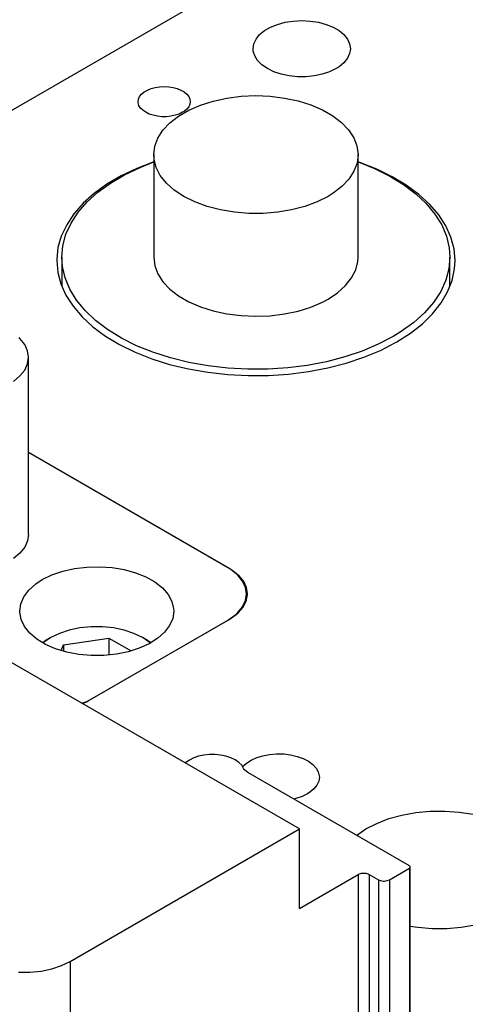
# Model space of a CAD drawing. Header units: inches. Extents: x 3 to 289, y 4 to 291.
# Tile 484 of 634: x 74.86 to 76.58, y 278.72 to 282.51. Entities that reach past the tile are written whole.
import ezdxf

# ---------------------------------------------------------------- set-up
doc = ezdxf.new("R2010")
doc.units = ezdxf.units.IN
doc.header["$LTSCALE"] = 0.5
doc.header["$MEASUREMENT"] = 0
doc.layers.add('STR_INS', color=8, linetype='Continuous')

msp = doc.modelspace()

# ---------------------------------------------------------------- linework, layer by layer
at = {"layer": 'STR_INS', "color": 132, "linetype": 'Continuous'}
for p, q in [((74.8025, 282.1469), (76.655, 283.2164)), ((75.8042, 282.4695), (75.8273, 282.4828)), ((75.8273, 282.4828), (75.8541, 282.4937)), ((75.8541, 282.4937), (75.8837, 282.5016)), ((75.8837, 282.5016), (75.9153, 282.5065)), ((75.9153, 282.5065), (75.9478, 282.5082)), ((75.9478, 282.5082), (75.9804, 282.5065)), ((75.9804, 282.5065), (76.012, 282.5016)), ((76.012, 282.5016), (76.0416, 282.4937)), ((76.0416, 282.4937), (76.0684, 282.4828)), ((76.0684, 282.4828), (76.0915, 282.4695)), ((75.7717, 282.4369), (75.7855, 282.454)), ((75.7855, 282.454), (75.8042, 282.4695)), ((76.0915, 282.4695), (76.1102, 282.454)), ((76.1102, 282.454), (76.124, 282.4369)), ((75.7603, 282.3999), (75.7632, 282.4187)), ((75.7632, 282.4187), (75.7717, 282.4369)), ((76.124, 282.4369), (76.1325, 282.4187)), ((76.1325, 282.4187), (76.1353, 282.3999)), ((75.7611, 282.3905), (75.7603, 282.3999)), ((75.7667, 282.3719), (75.7611, 282.3905)), ((75.7779, 282.3542), (75.7667, 282.3719)), ((76.1325, 282.3811), (76.124, 282.3629)), ((76.1353, 282.3999), (76.1325, 282.3811)), ((75.7943, 282.3378), (75.7779, 282.3542)), ((75.8153, 282.3234), (75.7943, 282.3378)), ((76.1102, 282.3458), (76.0915, 282.3303)), ((76.124, 282.3629), (76.1102, 282.3458)), ((75.8403, 282.3112), (75.8153, 282.3234)), ((75.8686, 282.3018), (75.8403, 282.3112)), ((75.8993, 282.2953), (75.8686, 282.3018)), ((75.9315, 282.2921), (75.8993, 282.2953)), ((75.9964, 282.2953), (75.9642, 282.2921)), ((76.0271, 282.3018), (75.9964, 282.2953)), ((76.0554, 282.3112), (76.0271, 282.3018)), ((76.0804, 282.3234), (76.0554, 282.3112)), ((76.0915, 282.3303), (76.0804, 282.3234)), ((75.9642, 282.2921), (75.9315, 282.2921)), ((75.3231, 282.2156), (75.3305, 282.2248)), ((75.3305, 282.2248), (75.3405, 282.2331)), ((75.3405, 282.2331), (75.3529, 282.2402)), ((75.3529, 282.2402), (75.3673, 282.246)), ((75.3673, 282.246), (75.3831, 282.2503)), ((75.3831, 282.2503), (75.4001, 282.2529)), ((75.4001, 282.2529), (75.4175, 282.2538)), ((75.4175, 282.2538), (75.435, 282.2529)), ((75.435, 282.2529), (75.4519, 282.2503)), ((75.4519, 282.2503), (75.4678, 282.246)), ((75.4678, 282.246), (75.4821, 282.2402)), ((75.4821, 282.2402), (75.4945, 282.2331)), ((75.4945, 282.2331), (75.5046, 282.2248)), ((75.5046, 282.2248), (75.512, 282.2156)), ((75.317, 282.1958), (75.3185, 282.2059)), ((75.3174, 282.1907), (75.317, 282.1958)), ((75.3204, 282.1808), (75.3174, 282.1907)), ((75.3185, 282.2059), (75.3231, 282.2156)), ((75.3264, 282.1713), (75.3204, 282.1808)), ((75.512, 282.2156), (75.5165, 282.2059)), ((75.5165, 282.1857), (75.512, 282.1759)), ((75.5165, 282.2059), (75.518, 282.1958)), ((75.518, 282.1958), (75.5165, 282.1857)), ((75.3352, 282.1625), (75.3264, 282.1713)), ((75.3465, 282.1548), (75.3352, 282.1625)), ((75.3599, 282.1483), (75.3465, 282.1548)), ((75.375, 282.1432), (75.3599, 282.1483)), ((75.3915, 282.1397), (75.375, 282.1432)), ((75.46, 282.1432), (75.4435, 282.1397)), ((75.4752, 282.1483), (75.46, 282.1432)), ((75.4886, 282.1548), (75.4752, 282.1483)), ((75.4945, 282.1585), (75.4886, 282.1548)), ((75.5046, 282.1668), (75.4945, 282.1585)), ((75.512, 282.1759), (75.5046, 282.1668)), ((75.4088, 282.138), (75.3915, 282.1397)), ((75.4263, 282.138), (75.4088, 282.138)), ((75.4435, 282.1397), (75.4263, 282.138)), ((75.3774, 281.9639), (75.3122, 281.9388)), ((76.1723, 281.9613), (76.1648, 281.9639)), ((76.2369, 281.9357), (76.1723, 281.9613)), ((75.3122, 281.9388), (75.2519, 281.9099)), ((76.2967, 281.9065), (76.2369, 281.9357)), ((75.197, 281.8777), (75.148, 281.8424)), ((75.2519, 281.9099), (75.197, 281.8777)), ((76.3509, 281.8739), (76.2967, 281.9065)), ((75.148, 281.8424), (75.1055, 281.8044)), ((76.3992, 281.8383), (76.3509, 281.8739)), ((76.4409, 281.8), (76.3992, 281.8383)), ((75.1055, 281.8044), (75.07, 281.7641)), ((76.4757, 281.7594), (76.4409, 281.8)), ((75.07, 281.7641), (75.0418, 281.7219)), ((76.5031, 281.7171), (76.4757, 281.7594)), ((75.0418, 281.7219), (75.0211, 281.6782)), ((76.5228, 281.6733), (76.5031, 281.7171)), ((75.0211, 281.6782), (75.0083, 281.6336)), ((76.5348, 281.6286), (76.5228, 281.6733)), ((75.0083, 281.6336), (75.0034, 281.5885)), ((76.5388, 281.5834), (76.5348, 281.6286)), ((75.0034, 281.5885), (75.0034, 281.5834)), ((75.0034, 281.5834), (75.0074, 281.5382)), ((76.5369, 281.5521), (76.5388, 281.5834)), ((75.0074, 281.5382), (75.0193, 281.4935)), ((76.5273, 281.5072), (76.5369, 281.5521)), ((76.51, 281.4631), (76.5273, 281.5072)), ((75.0193, 281.4935), (75.0391, 281.4498)), ((76.4849, 281.4202), (76.51, 281.4631)), ((75.0391, 281.4498), (75.0665, 281.4074)), ((76.4523, 281.3791), (76.4849, 281.4202)), ((75.0665, 281.4074), (75.1012, 281.3669)), ((75.1012, 281.3669), (75.1429, 281.3286)), ((76.4127, 281.3401), (76.4523, 281.3791)), ((75.1429, 281.3286), (75.1912, 281.2929)), ((76.3664, 281.3036), (76.4127, 281.3401)), ((75.1912, 281.2929), (75.2455, 281.2603)), ((76.3095, 281.2675), (76.3139, 281.27)), ((76.3139, 281.27), (76.3664, 281.3036)), ((75.2455, 281.2603), (75.3053, 281.2311)), ((75.3053, 281.2311), (75.3699, 281.2055)), ((76.1874, 281.211), (76.251, 281.2374)), ((76.251, 281.2374), (76.3095, 281.2675)), ((75.3699, 281.2055), (75.4387, 281.1839)), ((76.1195, 281.1885), (76.1874, 281.211)), ((75.4387, 281.1839), (75.5109, 281.1664)), ((75.5109, 281.1664), (75.5859, 281.1533)), ((75.897, 281.1462), (75.9735, 281.1559)), ((75.9735, 281.1559), (76.0479, 281.17)), ((76.0479, 281.17), (76.1195, 281.1885)), ((75.5859, 281.1533), (75.6628, 281.1446)), ((75.6628, 281.1446), (75.7408, 281.1405)), ((75.7408, 281.1405), (75.8192, 281.1411)), ((75.8192, 281.1411), (75.897, 281.1462)), ((75.6685, 280.3975), (74.895, 280.8441)), ((75.6784, 280.3914), (75.6685, 280.3975)), ((75.7033, 280.372), (75.6784, 280.3914)), ((75.7067, 280.3688), (75.7033, 280.372)), ((75.7244, 280.3469), (75.7067, 280.3688)), ((75.7352, 280.3236), (75.7244, 280.3469)), ((75.7388, 280.2995), (75.7352, 280.3236)), ((75.734, 280.2717), (75.7387, 280.2957)), ((75.7387, 280.2957), (75.7388, 280.2995)), ((75.7033, 280.227), (75.722, 280.2486)), ((75.722, 280.2486), (75.734, 280.2717)), ((75.6685, 280.2015), (75.6954, 280.22)), ((75.6954, 280.22), (75.7033, 280.227)), ((75.093, 280.1684), (75.052, 280.1598)), ((75.1359, 280.1728), (75.093, 280.1684)), ((75.1241, 279.8872), (75.6685, 280.2015)), ((75.1794, 280.1728), (75.1359, 280.1728)), ((75.2224, 280.1684), (75.1794, 280.1728)), ((75.2633, 280.1598), (75.2224, 280.1684)), ((74.9809, 280.1311), (74.9529, 280.1118)), ((74.9809, 280.1311), (74.9588, 280.1183)), ((75.0143, 280.1473), (74.9809, 280.1311)), ((74.9809, 280.1311), (74.9809, 280.1311)), ((75.052, 280.1598), (75.0143, 280.1473)), ((75.3011, 280.1473), (75.2633, 280.1598)), ((75.3344, 280.1311), (75.3011, 280.1473)), ((75.3565, 280.1183), (75.3344, 280.1311)), ((75.3369, 280.1297), (75.3344, 280.1311)), ((74.948, 280.1118), (74.9588, 280.1183)), ((74.9529, 280.1118), (74.9509, 280.1102)), ((75.0201, 280.0813), (75.0301, 280.1027)), ((75.0301, 280.1027), (75.2044, 280.1296)), ((75.0301, 280.1027), (75.0301, 280.0784)), ((75.2044, 280.1296), (75.2905, 280.0799)), ((75.2044, 280.1296), (75.2044, 280.0639)), ((75.3644, 280.1102), (75.3369, 280.1297)), ((75.3565, 280.1183), (75.3673, 280.1118)), ((75.1023, 279.8773), (75.1185, 279.8841)), ((75.1185, 279.8841), (75.1241, 279.8872)), ((75.7741, 279.6688), (75.7981, 279.6762)), ((75.7981, 279.6762), (75.824, 279.6811)), ((75.824, 279.6811), (75.851, 279.6833)), ((75.851, 279.6833), (75.8782, 279.6828)), ((75.8782, 279.6828), (75.9048, 279.6796)), ((75.9048, 279.6796), (75.9301, 279.6737)), ((75.7201, 279.634), (75.7345, 279.6474)), ((75.7345, 279.6474), (75.7527, 279.6591)), ((75.7527, 279.6591), (75.7741, 279.6688)), ((75.9301, 279.6737), (75.9532, 279.6654)), ((75.9532, 279.6654), (75.9735, 279.6549)), ((75.9735, 279.6549), (75.9903, 279.6425)), ((75.9903, 279.6425), (76.0032, 279.6286)), ((76.0032, 279.6286), (76.0116, 279.6137)), ((76.0116, 279.6137), (76.0155, 279.5981)), ((76.0063, 279.5624), (75.9948, 279.5481)), ((76.0133, 279.5776), (76.0063, 279.5624)), ((76.0157, 279.5932), (76.0133, 279.5776)), ((76.0155, 279.5981), (76.0157, 279.5932)), ((75.9699, 279.5294), (75.9491, 279.5193)), ((75.9792, 279.5352), (75.9699, 279.5294)), ((75.9948, 279.5481), (75.9792, 279.5352)), ((75.9255, 279.5115), (75.9166, 279.5093)), ((75.9491, 279.5193), (75.9255, 279.5115))]:
    msp.add_line(p, q, dxfattribs=at)
at = {"layer": 'STR_INS', "color": 96, "linetype": 'Continuous'}
for p, q in [((75.7142, 282.2166), (75.7701, 282.219)), ((75.7701, 282.219), (75.8261, 282.2167)), ((75.8261, 282.2167), (75.8809, 282.2099)), ((75.5129, 282.1633), (75.5577, 282.1827)), ((75.5577, 282.1827), (75.6069, 282.1983)), ((75.6069, 282.1983), (75.6594, 282.2096)), ((75.6594, 282.2096), (75.7142, 282.2166)), ((75.8809, 282.2099), (75.9335, 282.1987)), ((75.9335, 282.1987), (75.9828, 282.1833)), ((75.9828, 282.1833), (76.0278, 282.164)), ((75.4732, 282.1403), (75.5129, 282.1633)), ((76.0278, 282.164), (76.0676, 282.1412)), ((76.0676, 282.1412), (76.1014, 282.1153)), ((75.4128, 282.086), (75.4397, 282.1144)), ((75.4397, 282.1144), (75.4732, 282.1403)), ((76.1014, 282.1153), (76.1285, 282.087)), ((75.3933, 282.0556), (75.4128, 282.086)), ((76.1285, 282.087), (76.1483, 282.0567)), ((75.3814, 282.024), (75.3933, 282.0556)), ((76.1483, 282.0567), (76.1605, 282.0251)), ((75.3774, 281.9917), (75.3814, 282.024)), ((75.3774, 281.9917), (75.3774, 281.5963)), ((75.3785, 281.9747), (75.3774, 281.9917)), ((76.1605, 282.0251), (76.1648, 281.9928)), ((76.1648, 281.9917), (76.1608, 281.9594)), ((76.1648, 281.9928), (76.1648, 281.9917)), ((76.1648, 281.5963), (76.1648, 281.9917)), ((75.3244, 281.9427), (75.3774, 281.9635)), ((75.3866, 281.9426), (75.3785, 281.9747)), ((76.1608, 281.9594), (76.1489, 281.9277)), ((76.1648, 281.9635), (76.2283, 281.9381)), ((75.2107, 281.8823), (75.2648, 281.9142)), ((75.2648, 281.9142), (75.3244, 281.9427)), ((75.4026, 281.9116), (75.3866, 281.9426)), ((76.1489, 281.9277), (76.1293, 281.8974)), ((76.2283, 281.9381), (76.287, 281.909)), ((75.1625, 281.8474), (75.2107, 281.8823)), ((75.4261, 281.8822), (75.4026, 281.9116)), ((75.4565, 281.855), (75.4261, 281.8822)), ((76.1293, 281.8974), (76.1025, 281.869)), ((76.287, 281.909), (76.3402, 281.8766)), ((76.3402, 281.8766), (76.3873, 281.8411)), ((75.1209, 281.8098), (75.1625, 281.8474)), ((75.4934, 281.8306), (75.4565, 281.855)), ((76.0689, 281.843), (76.0495, 281.8309)), ((76.1025, 281.869), (76.0689, 281.843)), ((76.3873, 281.8411), (76.4277, 281.8031)), ((75.0861, 281.7699), (75.1209, 281.8098)), ((75.5358, 281.8094), (75.4934, 281.8306)), ((75.5831, 281.792), (75.5358, 281.8094)), ((76.0071, 281.8097), (75.9599, 281.7922)), ((76.0495, 281.8309), (76.0071, 281.8097)), ((76.4277, 281.8031), (76.4612, 281.7629)), ((75.0588, 281.7281), (75.0861, 281.7699)), ((75.6341, 281.7786), (75.5831, 281.792)), ((75.688, 281.7695), (75.6341, 281.7786)), ((75.7435, 281.7649), (75.688, 281.7695)), ((75.7996, 281.765), (75.7435, 281.7649)), ((75.8551, 281.7696), (75.7996, 281.765)), ((75.9089, 281.7788), (75.8551, 281.7696)), ((75.9599, 281.7922), (75.9089, 281.7788)), ((76.4612, 281.7629), (76.4873, 281.7208)), ((75.039, 281.685), (75.0588, 281.7281)), ((76.4873, 281.7208), (76.5058, 281.6775)), ((75.027, 281.6409), (75.039, 281.685)), ((76.5058, 281.6775), (76.5164, 281.6332)), ((75.023, 281.5963), (75.027, 281.6409)), ((76.5164, 281.6332), (76.5191, 281.5963)), ((75.023, 281.5963), (75.023, 281.4837)), ((75.0255, 281.5614), (75.023, 281.5963)), ((75.3774, 281.5963), (75.3814, 281.564)), ((76.1557, 281.5478), (76.1637, 281.5798)), ((76.1637, 281.5798), (76.1648, 281.5963)), ((76.5191, 281.5963), (76.5151, 281.5517)), ((76.5191, 281.4837), (76.5191, 281.5963)), ((75.0357, 281.5172), (75.0255, 281.5614)), ((75.3814, 281.564), (75.3933, 281.5323)), ((76.1399, 281.5167), (76.1557, 281.5478)), ((76.5151, 281.5517), (76.5032, 281.5076)), ((75.0538, 281.4738), (75.0357, 281.5172)), ((75.3933, 281.5323), (75.4128, 281.502)), ((75.4128, 281.502), (75.4397, 281.4736)), ((76.1165, 281.4873), (76.1399, 281.5167)), ((76.5032, 281.5076), (76.4834, 281.4644)), ((75.0795, 281.4317), (75.0538, 281.4738)), ((75.4397, 281.4736), (75.4732, 281.4476)), ((76.0495, 281.4356), (76.0862, 281.46)), ((76.0862, 281.46), (76.1165, 281.4873)), ((76.4834, 281.4644), (76.456, 281.4227)), ((75.1127, 281.3913), (75.0795, 281.4317)), ((75.4732, 281.4476), (75.5129, 281.4247)), ((75.5129, 281.4247), (75.5577, 281.4053)), ((75.9828, 281.4047), (76.0278, 281.424)), ((76.0278, 281.424), (76.0495, 281.4356)), ((76.456, 281.4227), (76.4213, 281.3828)), ((75.1528, 281.3532), (75.1127, 281.3913)), ((75.5577, 281.4053), (75.6069, 281.3897)), ((75.6069, 281.3897), (75.6594, 281.3783)), ((75.8809, 281.378), (75.9335, 281.3892)), ((75.9335, 281.3892), (75.9828, 281.4047)), ((76.4213, 281.3828), (76.3796, 281.3452)), ((75.1996, 281.3176), (75.1528, 281.3532)), ((75.6594, 281.3783), (75.7142, 281.3714)), ((75.7142, 281.3714), (75.7701, 281.369)), ((75.7701, 281.369), (75.8261, 281.3712)), ((75.8261, 281.3712), (75.8809, 281.378)), ((76.3796, 281.3452), (76.3315, 281.3102)), ((75.2525, 281.285), (75.1996, 281.3176)), ((76.3315, 281.3102), (76.3, 281.2909)), ((75.3109, 281.2558), (75.2525, 281.285)), ((76.3, 281.2909), (76.2426, 281.261)), ((75.3743, 281.2302), (75.3109, 281.2558)), ((76.1801, 281.2347), (76.1133, 281.2122)), ((76.2426, 281.261), (76.1801, 281.2347)), ((75.4419, 281.2085), (75.3743, 281.2302)), ((75.513, 281.1909), (75.4419, 281.2085)), ((76.0427, 281.1939), (75.9693, 281.1799)), ((76.1133, 281.2122), (76.0427, 281.1939)), ((75.5868, 281.1777), (75.513, 281.1909)), ((75.6627, 281.169), (75.5868, 281.1777)), ((75.7396, 281.1648), (75.6627, 281.169)), ((75.817, 281.1652), (75.7396, 281.1648)), ((75.8938, 281.1703), (75.817, 281.1652)), ((75.9693, 281.1799), (75.8938, 281.1703)), ((76.3342, 279.4476), (76.3877, 279.4572)), ((76.3877, 279.4572), (76.4431, 279.4624)), ((76.4431, 279.4624), (76.4991, 279.463)), ((76.4991, 279.463), (76.5548, 279.459)), ((76.5548, 279.459), (76.6089, 279.4504)), ((76.1952, 279.394), (76.2369, 279.4156)), ((76.2369, 279.4156), (76.2836, 279.4336)), ((76.2836, 279.4336), (76.3342, 279.4476)), ((76.1591, 279.3692), (76.1952, 279.394)), ((76.3951, 279.0138), (76.3662, 279.0181)), ((76.4506, 279.0093), (76.3951, 279.0138)), ((76.5067, 279.0093), (76.4506, 279.0093)), ((76.5622, 279.014), (76.5067, 279.0093)), ((76.616, 279.0231), (76.5622, 279.014))]:
    msp.add_line(p, q, dxfattribs=at)
at = {"layer": 'STR_INS', "color": 6, "linetype": 'Continuous'}
for p, q in [((74.8611, 281.2837), (74.8582, 281.2867)), ((74.8615, 281.2833), (74.861, 281.2838)), ((74.8799, 281.2605), (74.8615, 281.2833)), ((74.8912, 281.2362), (74.8799, 281.2605)), ((74.895, 281.2112), (74.8912, 281.2362)), ((74.8912, 281.1861), (74.895, 281.2112)), ((74.895, 280.5291), (74.895, 281.2112)), ((74.8615, 281.139), (74.8799, 281.1618)), ((74.8799, 281.1618), (74.8912, 281.1861)), ((74.8365, 281.1184), (74.8615, 281.139))]:
    msp.add_line(p, q, dxfattribs=at)
at = {"layer": 'STR_INS', "color": 9, "linetype": 'Continuous'}
for p, q in [((75.6615, 280.4016), (74.895, 280.8441)), ((74.895, 280.5291), (74.8912, 280.5041)), ((74.8799, 280.4798), (74.8615, 280.457)), ((74.8912, 280.5041), (74.8799, 280.4798)), ((74.8615, 280.457), (74.8365, 280.4364)), ((75.0267, 280.387), (75.072, 280.3973)), ((75.072, 280.3973), (75.1196, 280.4031)), ((75.1196, 280.4031), (75.1682, 280.4044)), ((75.1682, 280.4044), (75.2166, 280.4011)), ((75.2166, 280.4011), (75.2634, 280.3933)), ((75.6669, 280.3983), (75.6615, 280.4016)), ((75.6762, 280.3923), (75.6669, 280.3983)), ((74.9477, 280.3544), (74.9849, 280.3725)), ((74.9849, 280.3725), (75.0267, 280.387)), ((75.2634, 280.3933), (75.3073, 280.3812)), ((75.3073, 280.3812), (75.3472, 280.3651)), ((75.3472, 280.3651), (75.382, 280.3454)), ((75.7012, 280.3717), (75.6762, 280.3923)), ((75.7196, 280.3489), (75.7012, 280.3717)), ((74.8961, 280.3142), (74.9225, 280.3378)), ((74.9225, 280.3378), (74.9477, 280.3544)), ((75.382, 280.3454), (75.4108, 280.3227)), ((75.4108, 280.3227), (75.4327, 280.2976)), ((75.7309, 280.3246), (75.7196, 280.3489)), ((75.7347, 280.2995), (75.7309, 280.3246)), ((74.8648, 280.2612), (74.8766, 280.2884)), ((74.8766, 280.2884), (74.8961, 280.3142)), ((75.4327, 280.2976), (75.4473, 280.2708)), ((75.7309, 280.2744), (75.7347, 280.2995)), ((75.7347, 280.2739), (75.7347, 280.2995)), ((74.8608, 280.2332), (74.8648, 280.2612)), ((75.4473, 280.2708), (75.454, 280.243)), ((75.7012, 280.2273), (75.7196, 280.2501)), ((75.7196, 280.2501), (75.7309, 280.2744)), ((74.8609, 280.2294), (74.8608, 280.2332)), ((74.8659, 280.2015), (74.8609, 280.2294)), ((75.4545, 280.2332), (75.4505, 280.2051)), ((75.454, 280.243), (75.4545, 280.2332)), ((75.6669, 280.2006), (75.6938, 280.2204)), ((75.6938, 280.2204), (75.7012, 280.2273)), ((74.8788, 280.1744), (74.8659, 280.2015)), ((74.8992, 280.1488), (74.8788, 280.1744)), ((75.1311, 279.8912), (75.6615, 280.1974)), ((75.4387, 280.1779), (75.4192, 280.1521)), ((75.4505, 280.2051), (75.4387, 280.1779)), ((75.6615, 280.1974), (75.6669, 280.2006)), ((74.9265, 280.1256), (74.8992, 280.1488)), ((75.4192, 280.1521), (75.3928, 280.1285)), ((75.939, 279.3942), (74.7016, 280.1087)), ((74.9601, 280.1052), (74.9265, 280.1256)), ((74.999, 280.0883), (74.9601, 280.1052)), ((75.36, 280.1077), (75.3217, 280.0903)), ((75.3928, 280.1285), (75.36, 280.1077)), ((75.0421, 280.0753), (74.999, 280.0883)), ((75.0884, 280.0665), (75.0421, 280.0753)), ((75.1365, 280.0622), (75.0884, 280.0665)), ((75.1852, 280.0625), (75.1365, 280.0622)), ((75.2332, 280.0674), (75.1852, 280.0625)), ((75.2791, 280.0767), (75.2332, 280.0674)), ((75.3217, 280.0903), (75.2791, 280.0767)), ((75.1006, 279.8783), (75.1189, 279.8851)), ((75.1189, 279.8851), (75.1311, 279.8912)), ((75.5706, 279.6782), (75.5502, 279.6739)), ((75.5921, 279.6805), (75.5706, 279.6782)), ((75.6139, 279.6805), (75.5921, 279.6805)), ((75.6353, 279.6783), (75.6139, 279.6805)), ((75.6558, 279.674), (75.6353, 279.6783)), ((75.5006, 279.6499), (75.4989, 279.6484)), ((75.5146, 279.6595), (75.5006, 279.6499)), ((75.5313, 279.6676), (75.5146, 279.6595)), ((75.5502, 279.6739), (75.5313, 279.6676)), ((75.6747, 279.6677), (75.6558, 279.674)), ((75.6914, 279.6597), (75.6747, 279.6677)), ((75.7054, 279.65), (75.6914, 279.6597)), ((75.7164, 279.6391), (75.7054, 279.65)), ((75.7238, 279.6273), (75.7164, 279.6391)), ((75.7275, 279.6215), (75.7238, 279.6273)), ((75.733, 279.616), (75.7275, 279.6215)), ((75.74, 279.6112), (75.733, 279.616)), ((76.3633, 279.2514), (75.74, 279.6112)), ((75.0551, 278.8839), (75.939, 279.3942)), ((75.939, 279.0881), (75.939, 279.3942)), ((76.1653, 279.2187), (76.1693, 279.2206)), ((76.1693, 279.2206), (76.1738, 279.2221)), ((76.1738, 279.2221), (76.1787, 279.2232)), ((76.1787, 279.2232), (76.1839, 279.2237)), ((76.1839, 279.2237), (76.1891, 279.2237)), ((76.1891, 279.2237), (76.1943, 279.2232)), ((76.1943, 279.2232), (76.1992, 279.2221)), ((76.1992, 279.2221), (76.2037, 279.2206)), ((76.2037, 279.2206), (76.2077, 279.2187)), ((76.2855, 279.1983), (76.3633, 279.2432)), ((76.3639, 279.251), (76.3633, 279.2514)), ((76.3633, 279.2432), (76.3644, 279.244)), ((76.3649, 279.2502), (76.3639, 279.251)), ((76.3644, 279.244), (76.3653, 279.2448)), ((76.3656, 279.2492), (76.3649, 279.2502)), ((76.3653, 279.2448), (76.3659, 279.2458)), ((76.366, 279.2483), (76.3656, 279.2492)), ((76.3659, 279.2458), (76.3662, 279.2468)), ((76.3662, 279.2473), (76.366, 279.2483)), ((76.3662, 277.5022), (76.3662, 279.2473)), ((76.3662, 279.2468), (76.3662, 279.2473)), ((75.939, 279.0881), (76.1653, 279.2187)), ((76.2077, 279.2187), (76.2431, 279.1983)), ((76.2431, 279.1983), (76.2471, 279.1963)), ((76.2471, 279.1963), (76.2516, 279.1948)), ((76.2516, 279.1948), (76.2565, 279.1938)), ((76.2565, 279.1938), (76.2617, 279.1933)), ((76.2617, 279.1933), (76.2669, 279.1933)), ((76.2669, 279.1933), (76.272, 279.1938)), ((76.272, 279.1938), (76.277, 279.1948)), ((76.277, 279.1948), (76.2815, 279.1963)), ((76.2815, 279.1963), (76.2855, 279.1983)), ((75.0217, 278.8678), (75.0551, 278.8839)), ((74.8566, 278.8422), (74.9001, 278.8422)), ((74.9001, 278.8422), (74.9431, 278.8466)), ((74.9431, 278.8466), (74.984, 278.8552)), ((74.984, 278.8552), (75.0217, 278.8678))]:
    msp.add_line(p, q, dxfattribs=at)
at = {"layer": 'STR_INS', "color": 4, "linetype": 'Continuous'}
for p, q in [((75.6685, 280.3975), (75.6685, 280.3973)), ((76.3633, 279.2432), (76.3633, 277.5014)), ((76.1653, 279.2187), (76.1653, 277.4826)), ((76.2077, 279.2187), (76.2077, 277.4755)), ((76.2431, 279.1983), (76.2431, 277.4561)), ((76.2855, 279.1983), (76.2855, 277.4632)), ((75.0551, 278.8839), (75.0551, 276.8427))]:
    msp.add_line(p, q, dxfattribs=at)

doc.saveas('drawing.dxf')
